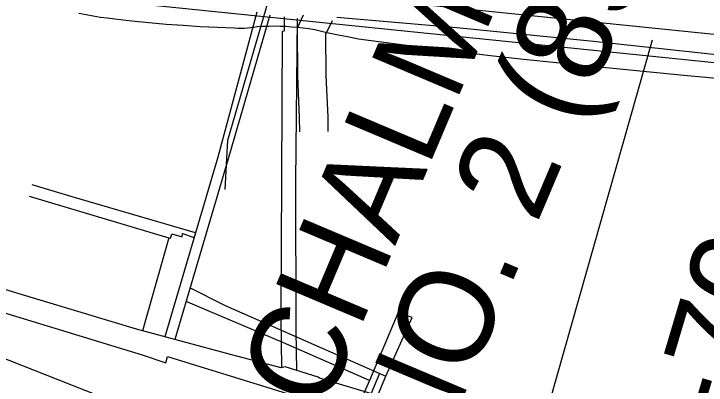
# Model space of a CAD drawing. Extents: x 3677843 to 3715951, y 511991 to 537744.
# Drawn here: x 3710767 to 3711498, y 522495 to 522887 of the extents above; entities that cross this region are included whole.
import ezdxf

# ---------------------------------------------------------------- set-up
doc = ezdxf.new("R2010")
doc.units = 0
for name, color, linetype in [('V-CHAN-DOCK', 7, 'Continuous'), ('V-CHAN-NAID', 7, 'Continuous'), ('V-FLOD-BASE', 7, 'Continuous'), ('V-LEVE-TOET', 7, 'Continuous'), ('V-RIVR-EDGE', 7, 'Continuous'), ('V-RIVR-RANG', 7, 'Continuous'), ('V-ROAD-CNTR', 7, 'Continuous'), ('V-SURV-IDEN', 7, 'Continuous'), ('V-SURV-LINE', 7, 'Continuous'), ('V-UTIL-LINE', 7, 'Continuous')]:
    doc.layers.add(name, color=color, linetype=linetype)

msp = doc.modelspace()

# ---------------------------------------------------------------- linework, layer by layer
at = {"layer": 'V-CHAN-DOCK'}
msp.add_lwpolyline([(3711129.34, 522154.28), (3711123.64, 522141.06), (3711232.43, 522094.14), (3711250.67, 522136.44), (3711141.87, 522183.35), (3711134.96, 522167.32), (3711122.42, 522172.69), (3711030.51, 522214.12), (3711042.29, 522238.75), (3711111.49, 522389.42), (3711159.49, 522504.06), (3711187.05, 522566.01), (3711172.4, 522571.22), (3711141.99, 522499.29), (3711082.68, 522364.74), (3711016.33, 522207.93), (3711129.34, 522154.28)], dxfattribs=at)
at = {"layer": 'V-FLOD-BASE'}
msp.add_lwpolyline([(3711107.47, 522883.49), (3711234.33, 522872.44), (3711378.71, 522858.11), (3711527.83, 522841.9), (3711643.81, 522828.93), (3711775.41, 522817.89)], dxfattribs=at)
at = {"layer": 'V-LEVE-TOET'}
msp.add_lwpolyline([(3711523.91, 522817.41), (3711474.07, 522821.88), (3711424.26, 522826.64), (3711374.48, 522831.68), (3711339.58, 522835.17), (3711304.7, 522838.86), (3711269.85, 522842.76), (3711235.02, 522846.87), (3711200.21, 522851.19), (3711165.43, 522855.71), (3711130.68, 522860.44), (3711119.02, 522862.63), (3711107.41, 522864.98), (3711095.83, 522867.47), (3711084.31, 522870.11), (3711078.24, 522871.08), (3711072.15, 522871.9), (3711066.03, 522872.58), (3711059.91, 522873.11), (3711053.77, 522873.5), (3711047.64, 522873.75), (3711041.52, 522873.85), (3711035.41, 522873.8), (3711029.31, 522873.61), (3711023.25, 522873.28), (3711019.98, 522872.66), (3711016.66, 522872.18), (3711013.29, 522871.83), (3711009.88, 522871.62), (3711006.46, 522871.54), (3711003.02, 522871.6), (3710999.59, 522871.8), (3710981.49, 522872.48), (3710963.4, 522873.39), (3710945.32, 522874.54), (3710927.26, 522875.92), (3710909.22, 522877.53), (3710891.2, 522879.37), (3710873.21, 522881.44), (3710865.58, 522882.3), (3710857.96, 522883.33), (3710850.38, 522884.55), (3710842.83, 522885.94), (3710835.33, 522887.5)], dxfattribs=at)
at = {"layer": 'V-RIVR-EDGE'}
msp.add_lwpolyline([(3711507.94, 522264.15), (3711458.76, 522281.68), (3711378.37, 522305.89), (3711210.99, 522350.73), (3711080.79, 522376.27), (3711039.43, 522402.18), (3710998.67, 522426.3), (3710885.9, 522463.2), (3710855.33, 522483.68), (3710747.98, 522525.97)], dxfattribs=at)
at = {"layer": 'V-RIVR-RANG'}
msp.add_line((3711440.48, 522859.15), (3711233.5, 522127.87), dxfattribs=at)
at = {"layer": 'V-ROAD-CNTR'}
for points in [[(3711072.15, 522885.58), (3711065.62, 522871.99), (3711066.04, 522821.17), (3711068.01, 522777), (3711068.08, 522762.21)], [(3711102.63, 522879.74), (3711095.68, 522865.28), (3711096.03, 522821.96), (3711098.01, 522777.74), (3711098.08, 522762.56)]]:
    msp.add_lwpolyline(points, dxfattribs=at)
at = {"layer": 'V-SURV-LINE'}
for points in [[(3710861.44, 522931.72), (3711588.72, 522857.05)], [(3711585.65, 522827.21), (3710858.36, 522901.88)]]:
    msp.add_lwpolyline(points, dxfattribs=at)
at = {"layer": 'V-UTIL-LINE'}
msp.add_line((3710930.24, 522650.28), (3710902.53, 522551.9), dxfattribs=at)
for points in [[(3710989.64, 522701.35), (3710992.66, 522753.43), (3711043.74, 522929.26), (3711045.28, 522966.17)], [(3711023.22, 522888.97), (3710981.94, 522735.54), (3710926.05, 522545.54)], [(3711036.95, 522885.69), (3710992.83, 522733.67), (3710936.75, 522542.65)], [(3711052.1, 522883.84), (3711052.14, 522868.69), (3711049.77, 522868.21), (3711049.2, 522713.93), (3711048.6, 522566.27), (3711049.18, 522512.89)], [(3711065.83, 522881.98), (3711063.88, 522710.18), (3711064.25, 522552.11), (3711064.99, 522510.05)], [(3710958.38, 522655.44), (3710828.23, 522693.52), (3710786.08, 522706.2)], [(3711657.29, 522337.72), (3711550.73, 522368.22), (3711545.53, 522366.32), (3711433.29, 522400.12), (3711251.9, 522454.11), (3711155.29, 522482.28), (3711089.46, 522502), (3711088.03, 522502.94), (3711052.99, 522513.75), (3711048.73, 522512.79), (3710995.22, 522526.86), (3710896.24, 522553.6), (3710768.84, 522592.1), (3710657.07, 522625.91), (3710653.28, 522627.32), (3710560.92, 522657.39), (3710556.18, 522658.8), (3710420.73, 522699.17)], [(3710782.79, 522694.36), (3710930.24, 522650.28), (3710931.98, 522649.76), (3710933.39, 522654.49), (3710944.28, 522651.21), (3710944.74, 522654.99), (3710957.01, 522650.78)], [(3710410.53, 522678.96), (3710524.99, 522642.16), (3710549.15, 522634.64), (3710549.15, 522634.64), (3710646.71, 522605.06), (3710650.02, 522604.6), (3710755.64, 522571.25), (3710901.98, 522526.64), (3710927.08, 522518.18), (3710928.96, 522524.81), (3711038.37, 522490.99), (3711136.88, 522459.99), (3711137.35, 522463.31), (3711273.27, 522421.04), (3711416.29, 522383.05), (3711563.11, 522339.38), (3711680.56, 522304.17)], [(3710952.87, 522597.57), (3710989.89, 522578.9), (3711159.49, 522504.06)], [(3711141.99, 522499.29), (3711050.56, 522539.77), (3710948.56, 522582.86)], [(3711152.58, 522506.96), (3711104.63, 522392.43), (3711035.49, 522241.94), (3711020.44, 522210.43), (3711119.41, 522165.82), (3711150.27, 522152.62)]]:
    msp.add_lwpolyline(points, dxfattribs=at)

# ---------------------------------------------------------------- texts
at = {"layer": 'V-CHAN-NAID'}
for s, p in [('CHALMETTE REFINING', (3711093.86, 522463.4)), ('NO. 2 (89.0) (4)', (3711211.33, 522410.64))]:
    msp.add_text(s, height=100, rotation=67.05949, dxfattribs=at).set_placement(p)
at = {"layer": 'V-SURV-IDEN'}
msp.add_text('160+70.6', height=100, rotation=73.43985, dxfattribs=at).set_placement((3711461.15, 522204.24))

doc.saveas('drawing.dxf')
